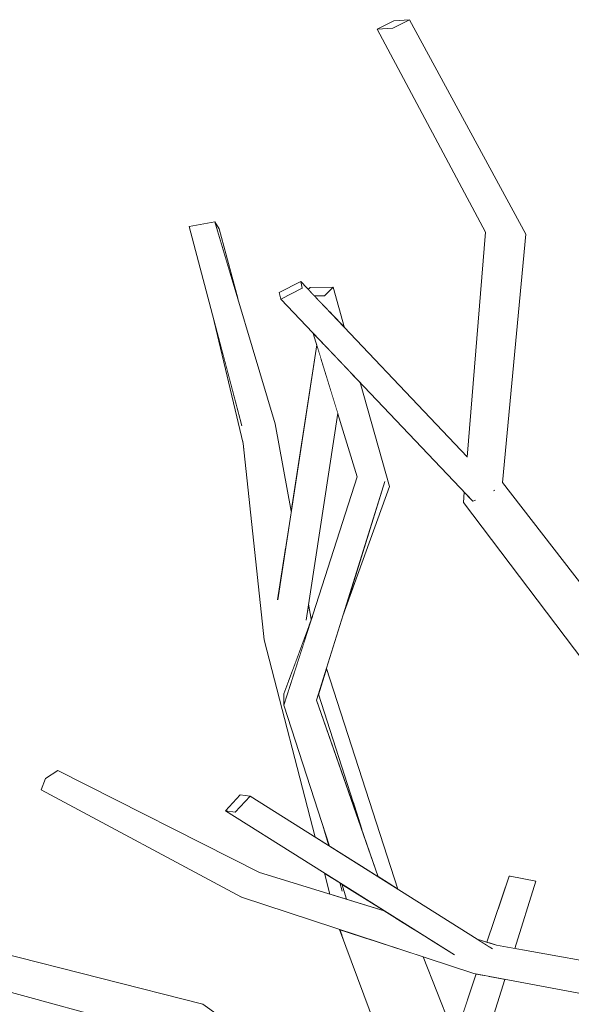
# Model space of a CAD drawing. Extents: x -289599 to -184549, y 66678 to 295474.
# Tile 378 of 656: x -262718 to -262635, y 72217 to 72365. Entities that reach past the tile are written whole.
import ezdxf

# ---------------------------------------------------------------- set-up
doc = ezdxf.new("R2010")
doc.units = 0
doc.header["$MEASUREMENT"] = 0
doc.linetypes.add('Wipeout_Contour', pattern=[1000, 0, -1000])
doc.layers.add('arch drzewa', color=8, linetype='Continuous')
doc.layers.add('arch drzewa_Nr_Pióra__4', color=8, linetype='Continuous', lineweight=9)

msp = doc.modelspace()

# ---------------------------------------------------------------- wipeouts: each hides what was drawn before it
at = {"color": 254, "linetype": 'Wipeout_Contour', "lineweight": 0, "ltscale": 959073.520992}
msp.add_wipeout([(-262688.55, 72334.74), (-262685.12, 72323.21), (-262687.93, 72333.68)], dxfattribs=at).dxf.layer = 'arch drzewa'
at = {"color": 254, "linetype": 'Wipeout_Contour', "lineweight": 0, "ltscale": 1278692.400306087}
msp.add_wipeout([(-262672, 72323.59), (-262671.13, 72321.01), (-262668.99, 72318.76), (-262670.73, 72324.9)], dxfattribs=at).dxf.layer = 'arch drzewa'
at = {"color": 254, "linetype": 'Wipeout_Contour', "lineweight": 0, "ltscale": 1278702.275622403}
msp.add_wipeout([(-262679.48, 72304.25), (-262684.47, 72303.94), (-262677.91, 72285.35), (-262677.03, 72291.07)], dxfattribs=at).dxf.layer = 'arch drzewa'
at = {"color": 254, "linetype": 'Wipeout_Contour', "lineweight": 0, "ltscale": 958977.67845}
msp.add_wipeout([(-262669.26, 72275.23), (-262662.22, 72294.76), (-262662.92, 72295.52)], dxfattribs=at).dxf.layer = 'arch drzewa'
at = {"color": 254, "linetype": 'Wipeout_Contour', "lineweight": 0, "ltscale": 1278494.437666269}
msp.add_wipeout([(-262645.18, 72295.36), (-262647.06, 72293.43), (-262616.62, 72257.69), (-262616.53, 72258.39)], dxfattribs=at).dxf.layer = 'arch drzewa'
at = {"color": 254, "linetype": 'Wipeout_Contour', "lineweight": 0, "ltscale": 1278660.099411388}
msp.add_wipeout([(-262674.44, 72277.03), (-262674.6, 72275.96), (-262674.09, 72274.52), (-262674.01, 72274.73)], dxfattribs=at).dxf.layer = 'arch drzewa'
at = {"color": 254, "linetype": 'Wipeout_Contour', "lineweight": 0, "ltscale": 958999.937613}
msp.add_wipeout([(-262679.83, 72273.14), (-262676.9, 72266.89), (-262674.37, 72273.75)], dxfattribs=at).dxf.layer = 'arch drzewa'
at = {"color": 254, "linetype": 'Wipeout_Contour', "lineweight": 0, "ltscale": 1278610.702481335}
msp.add_wipeout([(-262684.17, 72235.49), (-262660.97, 72229.42), (-262663.03, 72230.72), (-262681.82, 72236.48)], dxfattribs=at).dxf.layer = 'arch drzewa'
at = {"color": 254, "linetype": 'Wipeout_Contour', "lineweight": 0, "ltscale": 1598480.68272494}
msp.add_wipeout([(-262727.17, 72224.98), (-262729.49, 72224.92), (-262690.4, 72216.58), (-262725.53, 72225.52), (-262727.59, 72225.25)], dxfattribs=at).dxf.layer = 'arch drzewa'
at = {"color": 254, "linetype": 'Wipeout_Contour', "lineweight": 0, "ltscale": 1598078.771519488}
msp.add_wipeout([(-262648.87, 72224.92), (-262596.32, 72216.58), (-262646.07, 72225.52), (-262647.25, 72225.32), (-262646.71, 72224.98)], dxfattribs=at).dxf.layer = 'arch drzewa'

# ---------------------------------------------------------------- next in the draw order: wipeouts: each hides what was drawn before it
at = {"color": 254, "linetype": 'Wipeout_Contour', "lineweight": 0, "ltscale": 958939.68892}
msp.add_wipeout([(-262645.18, 72295.36), (-262641.62, 72332.9), (-262644.36, 72332.94)], dxfattribs=at).dxf.layer = 'arch drzewa'
at = {"color": 254, "linetype": 'Wipeout_Contour', "lineweight": 0, "ltscale": 959021.759992}
msp.add_wipeout([(-262671.13, 72321.01), (-262672, 72323.59), (-262671.19, 72321.07)], dxfattribs=at).dxf.layer = 'arch drzewa'
at = {"color": 254, "linetype": 'Wipeout_Contour', "lineweight": 0, "ltscale": 1278454.593339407}
msp.add_wipeout([(-262647.06, 72293.43), (-262614.69, 72252.22), (-262616.72, 72256.94), (-262616.62, 72257.69)], dxfattribs=at).dxf.layer = 'arch drzewa'
at = {"color": 254, "linetype": 'Wipeout_Contour', "lineweight": 0, "ltscale": 959000.919803}
msp.add_wipeout([(-262676.9, 72266.89), (-262679.83, 72273.14), (-262677.48, 72265.32)], dxfattribs=at).dxf.layer = 'arch drzewa'
at = {"color": 254, "linetype": 'Wipeout_Contour', "lineweight": 0, "ltscale": 959055.498539}
msp.add_wipeout([(-262681.82, 72236.48), (-262712.27, 72251.89), (-262714.11, 72250.7)], dxfattribs=at).dxf.layer = 'arch drzewa'
at = {"color": 254, "linetype": 'Wipeout_Contour', "lineweight": 0, "ltscale": 958943.012069}
msp.add_wipeout([(-262660.97, 72229.42), (-262684.17, 72235.49), (-262658.22, 72227.69)], dxfattribs=at).dxf.layer = 'arch drzewa'
at = {"color": 254, "linetype": 'Wipeout_Contour', "lineweight": 0, "ltscale": 959041.786731}
msp.add_wipeout([(-262729.73, 72224.97), (-262694.26, 72216.02), (-262690.4, 72216.58)], dxfattribs=at).dxf.layer = 'arch drzewa'
at = {"color": 254, "linetype": 'Wipeout_Contour', "lineweight": 0, "ltscale": 958779.877999}
msp.add_wipeout([(-262596.32, 72216.58), (-262649.2, 72224.97), (-262598.37, 72216.02)], dxfattribs=at).dxf.layer = 'arch drzewa'

# ---------------------------------------------------------------- next in the draw order: wipeouts: each hides what was drawn before it
at = {"color": 254, "linetype": 'Wipeout_Contour', "lineweight": 0, "ltscale": 1278700.326442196}
msp.add_wipeout([(-262673.55, 72323.56), (-262673.22, 72323.21), (-262671.19, 72321.07), (-262672, 72323.59)], dxfattribs=at).dxf.layer = 'arch drzewa'
at = {"color": 254, "linetype": 'Wipeout_Contour', "lineweight": 0, "ltscale": 2557073.105546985}
msp.add_wipeout([(-262649.79, 72292.71), (-262651.06, 72292.37), (-262614.85, 72251.81), (-262614.69, 72252.22), (-262647.06, 72293.43), (-262649.52, 72292.78), (-262649.43, 72292.64), (-262649.63, 72292.54)], dxfattribs=at).dxf.layer = 'arch drzewa'
at = {"color": 254, "linetype": 'Wipeout_Contour', "lineweight": 0, "ltscale": 1598337.700173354}
msp.add_wipeout([(-262679.83, 72273.14), (-262681.12, 72271.62), (-262678.16, 72262.94), (-262678.15, 72263.49), (-262677.48, 72265.32)], dxfattribs=at).dxf.layer = 'arch drzewa'
at = {"color": 254, "linetype": 'Wipeout_Contour', "lineweight": 0, "ltscale": 1278601.774397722}
msp.add_wipeout([(-262684.53, 72232.76), (-262656.45, 72226.57), (-262658.22, 72227.69), (-262684.17, 72235.49)], dxfattribs=at).dxf.layer = 'arch drzewa'
at = {"color": 254, "linetype": 'Wipeout_Contour', "lineweight": 0, "ltscale": 1598489.443279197}
msp.add_wipeout([(-262729.67, 72222.66), (-262729.64, 72221.23), (-262694.26, 72216.02), (-262729.53, 72224.92), (-262729.11, 72222.33)], dxfattribs=at).dxf.layer = 'arch drzewa'
at = {"color": 254, "linetype": 'Wipeout_Contour', "lineweight": 0, "ltscale": 1598085.16661714}
msp.add_wipeout([(-262649.49, 72221.23), (-262598.37, 72216.02), (-262648.91, 72224.92), (-262648.59, 72222.33), (-262649.38, 72222.68)], dxfattribs=at).dxf.layer = 'arch drzewa'

# ---------------------------------------------------------------- next in the draw order: wipeouts: each hides what was drawn before it
at = {"color": 254, "linetype": 'Wipeout_Contour', "lineweight": 0, "ltscale": 958935.319581}
msp.add_wipeout([(-262644.36, 72332.94), (-262647.06, 72293.43), (-262645.18, 72295.36)], dxfattribs=at).dxf.layer = 'arch drzewa'
at = {"color": 254, "linetype": 'Wipeout_Contour', "lineweight": 0, "ltscale": 1598379.087354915}
msp.add_wipeout([(-262674.46, 72324.52), (-262673.55, 72323.56), (-262672, 72323.59), (-262670.73, 72324.9), (-262674.16, 72324.84)], dxfattribs=at).dxf.layer = 'arch drzewa'
at = {"color": 254, "linetype": 'Wipeout_Contour', "lineweight": 0, "ltscale": 2877022.567334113}
msp.add_wipeout([(-262677.91, 72285.35), (-262684.47, 72303.94), (-262679.83, 72273.14), (-262674.37, 72273.75), (-262674.09, 72274.52), (-262674.6, 72275.96), (-262674.79, 72274.72), (-262678.7, 72274.27), (-262679.07, 72277.78)], dxfattribs=at).dxf.layer = 'arch drzewa'
at = {"color": 254, "linetype": 'Wipeout_Contour', "lineweight": 0, "ltscale": 959024.825482}
msp.add_wipeout([(-262714.11, 72250.7), (-262684.17, 72235.49), (-262681.82, 72236.48)], dxfattribs=at).dxf.layer = 'arch drzewa'
at = {"color": 254, "linetype": 'Wipeout_Contour', "lineweight": 0, "ltscale": 958881.047493}
msp.add_wipeout([(-262649, 72226.42), (-262648.65, 72226.2), (-262646.07, 72225.52)], dxfattribs=at).dxf.layer = 'arch drzewa'
at = {"color": 254, "linetype": 'Wipeout_Contour', "lineweight": 0, "ltscale": 959046.162293}
msp.add_wipeout([(-262729.64, 72221.23), (-262696.98, 72212.28), (-262694.26, 72216.02)], dxfattribs=at).dxf.layer = 'arch drzewa'
at = {"color": 254, "linetype": 'Wipeout_Contour', "lineweight": 0, "ltscale": 958783.59534}
msp.add_wipeout([(-262598.37, 72216.02), (-262649.49, 72221.23), (-262601.87, 72212.28)], dxfattribs=at).dxf.layer = 'arch drzewa'

# ---------------------------------------------------------------- next in the draw order: linework, layer by layer
at = {"layer": 'arch drzewa_Nr_Pióra__4', "linetype": 'Continuous'}
for p, q in [((-262690.4, 72216.58), (-262725.53, 72225.52)), ((-262696.98, 72212.28), (-262729.64, 72221.23))]:
    msp.add_line(p, q, dxfattribs=at)

# ---------------------------------------------------------------- next in the draw order: wipeouts: each hides what was drawn before it
at = {"color": 254, "linetype": 'Wipeout_Contour', "lineweight": 0, "ltscale": 958946.978305}
msp.add_wipeout([(-262647.06, 72293.43), (-262644.36, 72332.94), (-262647.72, 72333.19)], dxfattribs=at).dxf.layer = 'arch drzewa'
at = {"color": 254, "linetype": 'Wipeout_Contour', "lineweight": 0, "ltscale": 1278675.77562474}
msp.add_wipeout([(-262678.7, 72274.27), (-262674.79, 72274.72), (-262670.02, 72305.83), (-262672.57, 72314.18)], dxfattribs=at).dxf.layer = 'arch drzewa'
at = {"color": 254, "linetype": 'Wipeout_Contour', "lineweight": 0, "ltscale": 959032.507326}
msp.add_wipeout([(-262679.83, 72273.14), (-262684.47, 72303.94), (-262684.3, 72301.27)], dxfattribs=at).dxf.layer = 'arch drzewa'
at = {"color": 254, "linetype": 'Wipeout_Contour', "lineweight": 0, "ltscale": 959059.206913}
msp.add_wipeout([(-262684.17, 72235.49), (-262714.11, 72250.7), (-262714.79, 72248.99)], dxfattribs=at).dxf.layer = 'arch drzewa'
at = {"color": 254, "linetype": 'Wipeout_Contour', "lineweight": 0, "ltscale": 958879.353683}
msp.add_wipeout([(-262646.07, 72225.52), (-262648.65, 72226.2), (-262647.25, 72225.32)], dxfattribs=at).dxf.layer = 'arch drzewa'

# ---------------------------------------------------------------- next in the draw order: linework, layer by layer
at = {"layer": 'arch drzewa_Nr_Pióra__4', "linetype": 'Continuous'}
msp.add_line((-262712.27, 72251.89), (-262714.11, 72250.7), dxfattribs=at)

# ---------------------------------------------------------------- next in the draw order: wipeouts: each hides what was drawn before it
at = {"color": 254, "linetype": 'Wipeout_Contour', "lineweight": 0, "ltscale": 959067.909701}
msp.add_wipeout([(-262679.48, 72304.25), (-262688.55, 72334.74), (-262692.44, 72334.03)], dxfattribs=at).dxf.layer = 'arch drzewa'
at = {"color": 254, "linetype": 'Wipeout_Contour', "lineweight": 0, "ltscale": 1598187.052801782}
msp.add_wipeout([(-262656.45, 72226.57), (-262684.53, 72232.76), (-262649.49, 72221.23), (-262649.38, 72222.68), (-262652.55, 72224.11)], dxfattribs=at).dxf.layer = 'arch drzewa'

# ---------------------------------------------------------------- next in the draw order: wipeouts: each hides what was drawn before it
at = {"color": 254, "linetype": 'Wipeout_Contour', "lineweight": 0, "ltscale": 959056.332663}
msp.add_wipeout([(-262692.44, 72334.03), (-262684.47, 72303.94), (-262679.48, 72304.25)], dxfattribs=at).dxf.layer = 'arch drzewa'
at = {"color": 254, "linetype": 'Wipeout_Contour', "lineweight": 0, "ltscale": 959026.843336}
msp.add_wipeout([(-262714.79, 72248.99), (-262684.53, 72232.76), (-262684.17, 72235.49)], dxfattribs=at).dxf.layer = 'arch drzewa'
at = {"color": 254, "linetype": 'Wipeout_Contour', "lineweight": 0, "ltscale": 958872.474716}
msp.add_wipeout([(-262647.34, 72220.82), (-262653.55, 72192.45), (-262644.8, 72220.35)], dxfattribs=at).dxf.layer = 'arch drzewa'

# ---------------------------------------------------------------- next in the draw order: linework, layer by layer
at = {"layer": 'arch drzewa_Nr_Pióra__4', "linetype": 'Continuous'}
for p, q in [((-262688.55, 72334.74), (-262692.44, 72334.03)), ((-262687.93, 72333.68), (-262688.55, 72334.74)), ((-262685.12, 72323.21), (-262687.93, 72333.68)), ((-262714.11, 72250.7), (-262714.79, 72248.99))]:
    msp.add_line(p, q, dxfattribs=at)

# ---------------------------------------------------------------- next in the draw order: wipeouts: each hides what was drawn before it
at = {"color": 254, "linetype": 'Wipeout_Contour', "lineweight": 0, "ltscale": 1278719.788193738}
msp.add_wipeout([(-262675.39, 72324.72), (-262675.61, 72325.73), (-262678.85, 72324.09), (-262678.63, 72323.08)], dxfattribs=at).dxf.layer = 'arch drzewa'
at = {"color": 254, "linetype": 'Wipeout_Contour', "lineweight": 0, "ltscale": 1278686.206658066}
msp.add_wipeout([(-262679.07, 72277.78), (-262678.7, 72274.27), (-262672.57, 72314.18), (-262673.18, 72316.17)], dxfattribs=at).dxf.layer = 'arch drzewa'
at = {"color": 254, "linetype": 'Wipeout_Contour', "lineweight": 0, "ltscale": 1278673.427881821}
msp.add_wipeout([(-262685.52, 72245.62), (-262683.26, 72248.03), (-262684.72, 72248.22), (-262686.97, 72245.82)], dxfattribs=at).dxf.layer = 'arch drzewa'
at = {"color": 254, "linetype": 'Wipeout_Contour', "lineweight": 0, "ltscale": 1278505.058057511}
msp.add_wipeout([(-262658.28, 72191.56), (-262653.55, 72192.45), (-262647.34, 72220.82), (-262648.79, 72221.1)], dxfattribs=at).dxf.layer = 'arch drzewa'

# ---------------------------------------------------------------- next in the draw order: wipeouts: each hides what was drawn before it
at = {"color": 254, "linetype": 'Wipeout_Contour', "lineweight": 0, "ltscale": 1598224.278307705}
msp.add_wipeout([(-262686.97, 72245.82), (-262652.55, 72224.11), (-262649.38, 72222.68), (-262648.59, 72222.33), (-262685.52, 72245.62)], dxfattribs=at).dxf.layer = 'arch drzewa'
at = {"color": 254, "linetype": 'Wipeout_Contour', "lineweight": 0, "ltscale": 958882.719993}
msp.add_wipeout([(-262658.28, 72191.56), (-262648.79, 72221.1), (-262648.88, 72221.11)], dxfattribs=at).dxf.layer = 'arch drzewa'

# ---------------------------------------------------------------- next in the draw order: wipeouts: each hides what was drawn before it
at = {"color": 254, "linetype": 'Wipeout_Contour', "lineweight": 0, "ltscale": 2237472.477125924}
msp.add_wipeout([(-262685.52, 72245.62), (-262648.59, 72222.33), (-262648.91, 72224.92), (-262649.2, 72224.97), (-262648.87, 72224.92), (-262646.71, 72224.98), (-262683.26, 72248.03)], dxfattribs=at).dxf.layer = 'arch drzewa'
at = {"color": 254, "linetype": 'Wipeout_Contour', "lineweight": 0, "ltscale": 1278511.893834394}
msp.add_wipeout([(-262659.29, 72190.84), (-262658.28, 72191.56), (-262648.88, 72221.11), (-262649.12, 72221.16)], dxfattribs=at).dxf.layer = 'arch drzewa'

# ---------------------------------------------------------------- next in the draw order: linework, layer by layer
at = {"layer": 'arch drzewa_Nr_Pióra__4', "linetype": 'Continuous'}
for p, q in [((-262684.53, 72232.76), (-262714.79, 72248.99)), ((-262686.97, 72245.82), (-262684.72, 72248.22)), ((-262683.26, 72248.03), (-262685.52, 72245.62)), ((-262684.72, 72248.22), (-262683.26, 72248.03)), ((-262685.52, 72245.62), (-262686.97, 72245.82)), ((-262601.87, 72212.28), (-262649.49, 72221.23))]:
    msp.add_line(p, q, dxfattribs=at)

# ---------------------------------------------------------------- next in the draw order: wipeouts: each hides what was drawn before it
at = {"color": 254, "linetype": 'Wipeout_Contour', "lineweight": 0, "ltscale": 1598052.332007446}
msp.add_wipeout([(-262614.85, 72251.81), (-262651.06, 72292.37), (-262615.86, 72245.81), (-262615.73, 72245.85), (-262615.72, 72246.83)], dxfattribs=at).dxf.layer = 'arch drzewa'
at = {"color": 254, "linetype": 'Wipeout_Contour', "lineweight": 0, "ltscale": 1598257.295400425}
msp.add_wipeout([(-262672.95, 72263.41), (-262667.97, 72247.88), (-262661.65, 72234.4), (-262660.94, 72233.95), (-262671.74, 72267.31)], dxfattribs=at).dxf.layer = 'arch drzewa'
at = {"color": 254, "linetype": 'Wipeout_Contour', "lineweight": 0, "ltscale": 1598120.052862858}
msp.add_wipeout([(-262644.02, 72235.93), (-262646.29, 72225.59), (-262646.07, 72225.52), (-262643.32, 72225.03), (-262640.14, 72235.18)], dxfattribs=at).dxf.layer = 'arch drzewa'
at = {"color": 254, "linetype": 'Wipeout_Contour', "lineweight": 0, "ltscale": 1278536.410496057}
msp.add_wipeout([(-262665.48, 72226.49), (-262655.07, 72203.41), (-262652.33, 72211.59), (-262657.15, 72223.75)], dxfattribs=at).dxf.layer = 'arch drzewa'

# ---------------------------------------------------------------- next in the draw order: linework, layer by layer
at = {"layer": 'arch drzewa_Nr_Pióra__4', "linetype": 'Continuous'}
for p, q in [((-262616.53, 72258.39), (-262645.18, 72295.36)), ((-262653.55, 72192.45), (-262644.8, 72220.35))]:
    msp.add_line(p, q, dxfattribs=at)

# ---------------------------------------------------------------- next in the draw order: wipeouts: each hides what was drawn before it
at = {"color": 254, "linetype": 'Wipeout_Contour', "lineweight": 0, "ltscale": 958938.80649}
msp.add_wipeout([(-262650.93, 72293.92), (-262651.06, 72292.37), (-262649.79, 72292.71)], dxfattribs=at).dxf.layer = 'arch drzewa'
at = {"color": 254, "linetype": 'Wipeout_Contour', "lineweight": 0, "ltscale": 1917966.088861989}
msp.add_wipeout([(-262681.12, 72271.62), (-262673.42, 72241.82), (-262671.38, 72240.53), (-262672.28, 72243.59), (-262678.17, 72261.77), (-262678.16, 72262.94)], dxfattribs=at).dxf.layer = 'arch drzewa'
at = {"color": 254, "linetype": 'Wipeout_Contour', "lineweight": 0, "ltscale": 1278588.638002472}
msp.add_wipeout([(-262667.97, 72247.88), (-262666.41, 72243.02), (-262663.9, 72235.81), (-262661.65, 72234.4)], dxfattribs=at).dxf.layer = 'arch drzewa'
at = {"color": 254, "linetype": 'Wipeout_Contour', "lineweight": 0, "ltscale": 1598254.15892123}
msp.add_wipeout([(-262672.02, 72236.39), (-262671.2, 72233.23), (-262668.91, 72232.52), (-262669.4, 72233.81), (-262669.73, 72234.95)], dxfattribs=at).dxf.layer = 'arch drzewa'
at = {"color": 254, "linetype": 'Wipeout_Contour', "lineweight": 0, "ltscale": 958877.386815}
msp.add_wipeout([(-262647.25, 72225.88), (-262646.29, 72225.59), (-262644.02, 72235.93)], dxfattribs=at).dxf.layer = 'arch drzewa'
at = {"color": 254, "linetype": 'Wipeout_Contour', "lineweight": 0, "ltscale": 1278545.604040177}
msp.add_wipeout([(-262665.63, 72226.54), (-262655.79, 72201.26), (-262655.07, 72203.41), (-262665.48, 72226.49)], dxfattribs=at).dxf.layer = 'arch drzewa'

# ---------------------------------------------------------------- next in the draw order: linework, layer by layer
at = {"layer": 'arch drzewa_Nr_Pióra__4', "linetype": 'Continuous'}
msp.add_line((-262681.82, 72236.48), (-262712.27, 72251.89), dxfattribs=at)

# ---------------------------------------------------------------- next in the draw order: wipeouts: each hides what was drawn before it
at = {"color": 254, "linetype": 'Wipeout_Contour', "lineweight": 0, "ltscale": 1598234.372932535}
msp.add_wipeout([(-262650.5, 72299.23), (-262647.73, 72295.6), (-262649.52, 72292.78), (-262647.06, 72293.43), (-262647.72, 72333.19)], dxfattribs=at).dxf.layer = 'arch drzewa'
at = {"color": 254, "linetype": 'Wipeout_Contour', "lineweight": 0, "ltscale": 959021.633396}
msp.add_wipeout([(-262684.3, 72301.27), (-262681.12, 72271.62), (-262679.83, 72273.14)], dxfattribs=at).dxf.layer = 'arch drzewa'
at = {"color": 254, "linetype": 'Wipeout_Contour', "lineweight": 0, "ltscale": 958970.374418}
msp.add_wipeout([(-262672.95, 72263.41), (-262673.23, 72262.52), (-262666.41, 72243.02)], dxfattribs=at).dxf.layer = 'arch drzewa'
at = {"color": 254, "linetype": 'Wipeout_Contour', "lineweight": 0, "ltscale": 1278504.753961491}
msp.add_wipeout([(-262644.17, 72235.91), (-262647.35, 72225.92), (-262647.25, 72225.88), (-262644.02, 72235.93)], dxfattribs=at).dxf.layer = 'arch drzewa'
at = {"color": 254, "linetype": 'Wipeout_Contour', "lineweight": 0, "ltscale": 958941.494779}
msp.add_wipeout([(-262669.42, 72234.75), (-262668.68, 72232.45), (-262663.03, 72230.72)], dxfattribs=at).dxf.layer = 'arch drzewa'
at = {"color": 254, "linetype": 'Wipeout_Contour', "lineweight": 0, "ltscale": 1278550.739321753}
msp.add_wipeout([(-262669.71, 72227.88), (-262657.07, 72197.46), (-262655.79, 72201.26), (-262665.63, 72226.54)], dxfattribs=at).dxf.layer = 'arch drzewa'

# ---------------------------------------------------------------- next in the draw order: linework, layer by layer
at = {"layer": 'arch drzewa_Nr_Pióra__4', "linetype": 'Continuous'}
for p, q in [((-262646.39, 72294.18), (-262646.52, 72294.12)), ((-262646.41, 72294.25), (-262646.39, 72294.18)), ((-262643.32, 72225.03), (-262640.14, 72235.18))]:
    msp.add_line(p, q, dxfattribs=at)

# ---------------------------------------------------------------- next in the draw order: wipeouts: each hides what was drawn before it
at = {"color": 254, "linetype": 'Wipeout_Contour', "lineweight": 0, "ltscale": 958995.18149}
msp.add_wipeout([(-262659.19, 72365.28), (-262661.73, 72364.01), (-262641.62, 72332.9)], dxfattribs=at).dxf.layer = 'arch drzewa'
at = {"color": 254, "linetype": 'Wipeout_Contour', "lineweight": 0, "ltscale": 959053.89422}
msp.add_wipeout([(-262688.92, 72320.74), (-262684.3, 72301.27), (-262684.47, 72303.94)], dxfattribs=at).dxf.layer = 'arch drzewa'
at = {"color": 254, "linetype": 'Wipeout_Contour', "lineweight": 0, "ltscale": 1278618.109023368}
msp.add_wipeout([(-262673.23, 72262.52), (-262678.17, 72261.77), (-262665.44, 72236.79), (-262663.9, 72235.81)], dxfattribs=at).dxf.layer = 'arch drzewa'
at = {"color": 254, "linetype": 'Wipeout_Contour', "lineweight": 0, "ltscale": 958878.653446}
msp.add_wipeout([(-262644.17, 72235.91), (-262647.51, 72225.96), (-262647.35, 72225.92)], dxfattribs=at).dxf.layer = 'arch drzewa'
at = {"color": 254, "linetype": 'Wipeout_Contour', "lineweight": 0, "ltscale": 1917898.073145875}
msp.add_wipeout([(-262669.42, 72234.75), (-262669.73, 72234.95), (-262669.4, 72233.81), (-262668.91, 72232.52), (-262668.68, 72232.45), (-262669.23, 72234.16)], dxfattribs=at).dxf.layer = 'arch drzewa'
at = {"color": 254, "linetype": 'Wipeout_Contour', "lineweight": 0, "ltscale": 1278555.243050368}
msp.add_wipeout([(-262669.74, 72227.89), (-262657.72, 72195.52), (-262657.07, 72197.46), (-262669.71, 72227.88)], dxfattribs=at).dxf.layer = 'arch drzewa'

# ---------------------------------------------------------------- next in the draw order: linework, layer by layer
at = {"layer": 'arch drzewa_Nr_Pióra__4', "linetype": 'Continuous'}
for p, q in [((-262684.47, 72303.94), (-262692.44, 72334.03)), ((-262679.48, 72304.25), (-262688.55, 72334.74)), ((-262684.3, 72301.27), (-262688.92, 72320.74)), ((-262681.12, 72271.62), (-262684.3, 72301.27)), ((-262647.51, 72225.96), (-262644.17, 72235.91)), ((-262644.02, 72235.93), (-262644.17, 72235.91)), ((-262640.14, 72235.18), (-262644.02, 72235.93)), ((-262669.36, 72233.68), (-262669.73, 72234.95)), ((-262668.68, 72232.45), (-262669.42, 72234.75)), ((-262649.49, 72221.23), (-262684.53, 72232.76)), ((-262657.72, 72195.52), (-262669.74, 72227.89)), ((-262646.07, 72225.52), (-262649, 72226.42)), ((-262596.32, 72216.58), (-262646.07, 72225.52)), ((-262652.33, 72211.59), (-262657.15, 72223.75)), ((-262659.29, 72190.84), (-262649.12, 72221.16)), ((-262658.28, 72193.85), (-262690.4, 72216.58))]:
    msp.add_line(p, q, dxfattribs=at)

# ---------------------------------------------------------------- next in the draw order: wipeouts: each hides what was drawn before it
at = {"color": 254, "linetype": 'Wipeout_Contour', "lineweight": 0, "ltscale": 958973.224706}
msp.add_wipeout([(-262641.62, 72332.9), (-262661.73, 72364.01), (-262644.36, 72332.94)], dxfattribs=at).dxf.layer = 'arch drzewa'
at = {"color": 254, "linetype": 'Wipeout_Contour', "lineweight": 0, "ltscale": 958983.119982}
msp.add_wipeout([(-262673.23, 72262.52), (-262662.92, 72295.52), (-262667.07, 72296.22)], dxfattribs=at).dxf.layer = 'arch drzewa'
at = {"color": 254, "linetype": 'Wipeout_Contour', "lineweight": 0, "ltscale": 958965.391256}
msp.add_wipeout([(-262665.44, 72236.79), (-262678.17, 72261.77), (-262671.27, 72240.46)], dxfattribs=at).dxf.layer = 'arch drzewa'

# ---------------------------------------------------------------- next in the draw order: linework, layer by layer
at = {"layer": 'arch drzewa_Nr_Pióra__4', "linetype": 'Continuous'}
for p, q in [((-262663.03, 72230.72), (-262681.82, 72236.48)), ((-262671.2, 72233.23), (-262672.02, 72236.39))]:
    msp.add_line(p, q, dxfattribs=at)

# ---------------------------------------------------------------- next in the draw order: wipeouts: each hides what was drawn before it
at = {"color": 254, "linetype": 'Wipeout_Contour', "lineweight": 0, "ltscale": 959002.242975}
msp.add_wipeout([(-262664.09, 72363.86), (-262644.36, 72332.94), (-262661.73, 72364.01)], dxfattribs=at).dxf.layer = 'arch drzewa'
at = {"color": 254, "linetype": 'Wipeout_Contour', "lineweight": 0, "ltscale": 958989.075423}
msp.add_wipeout([(-262667.07, 72296.22), (-262678.17, 72261.77), (-262673.23, 72262.52)], dxfattribs=at).dxf.layer = 'arch drzewa'
at = {"color": 254, "linetype": 'Wipeout_Contour', "lineweight": 0, "ltscale": 958962.160632}
msp.add_wipeout([(-262671.27, 72240.46), (-262672.28, 72243.59), (-262671.38, 72240.53)], dxfattribs=at).dxf.layer = 'arch drzewa'

# ---------------------------------------------------------------- next in the draw order: linework, layer by layer
at = {"layer": 'arch drzewa_Nr_Pióra__4', "linetype": 'Continuous'}
for p, q in [((-262660.94, 72233.95), (-262671.74, 72267.31)), ((-262666.41, 72243.02), (-262672.95, 72263.41)), ((-262646.67, 72224.95), (-262683.26, 72248.03)), ((-262652.42, 72224.03), (-262686.97, 72245.82)), ((-262671.38, 72240.53), (-262672.28, 72243.59))]:
    msp.add_line(p, q, dxfattribs=at)

# ---------------------------------------------------------------- next in the draw order: wipeouts: each hides what was drawn before it
at = {"color": 254, "linetype": 'Wipeout_Contour', "lineweight": 0, "ltscale": 958981.422177}
msp.add_wipeout([(-262664.09, 72363.86), (-262647.72, 72333.19), (-262644.36, 72332.94)], dxfattribs=at).dxf.layer = 'arch drzewa'
at = {"color": 254, "linetype": 'Wipeout_Contour', "lineweight": 0, "ltscale": 958992.371502}
msp.add_wipeout([(-262668.05, 72311.95), (-262662.22, 72294.76), (-262666.66, 72310.47)], dxfattribs=at).dxf.layer = 'arch drzewa'
at = {"color": 254, "linetype": 'Wipeout_Contour', "lineweight": 0, "ltscale": 958994.990477}
msp.add_wipeout([(-262678.17, 72261.77), (-262673.85, 72275.17), (-262678.15, 72263.49)], dxfattribs=at).dxf.layer = 'arch drzewa'

# ---------------------------------------------------------------- next in the draw order: linework, layer by layer
at = {"layer": 'arch drzewa_Nr_Pióra__4', "linetype": 'Continuous'}
for p, q in [((-262645.18, 72295.36), (-262641.62, 72332.9)), ((-262674.01, 72274.73), (-262674.44, 72277.03)), ((-262678.15, 72263.49), (-262673.85, 72275.17)), ((-262673.42, 72241.82), (-262681.12, 72271.62)), ((-262678.17, 72261.77), (-262678.15, 72263.49)), ((-262663.9, 72235.81), (-262673.23, 72262.52)), ((-262671.27, 72240.46), (-262678.17, 72261.77))]:
    msp.add_line(p, q, dxfattribs=at)

# ---------------------------------------------------------------- next in the draw order: wipeouts: each hides what was drawn before it
at = {"color": 254, "linetype": 'Wipeout_Contour', "lineweight": 0, "ltscale": 1278699.959143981}
msp.add_wipeout([(-262661.55, 72365.13), (-262664.09, 72363.86), (-262661.73, 72364.01), (-262659.19, 72365.28)], dxfattribs=at).dxf.layer = 'arch drzewa'
at = {"color": 254, "linetype": 'Wipeout_Contour', "lineweight": 0, "ltscale": 1278653.508514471}
msp.add_wipeout([(-262668.33, 72312.24), (-262662.92, 72295.52), (-262662.22, 72294.76), (-262668.05, 72311.95)], dxfattribs=at).dxf.layer = 'arch drzewa'

# ---------------------------------------------------------------- next in the draw order: linework, layer by layer
at = {"layer": 'arch drzewa_Nr_Pióra__4', "linetype": 'Continuous'}
for p, q in [((-262664.09, 72363.86), (-262661.55, 72365.13)), ((-262659.19, 72365.28), (-262661.73, 72364.01)), ((-262661.55, 72365.13), (-262659.19, 72365.28)), ((-262641.62, 72332.9), (-262659.19, 72365.28)), ((-262661.73, 72364.01), (-262664.09, 72363.86)), ((-262647.72, 72333.19), (-262664.09, 72363.86))]:
    msp.add_line(p, q, dxfattribs=at)

# ---------------------------------------------------------------- next in the draw order: wipeouts: each hides what was drawn before it
at = {"color": 254, "linetype": 'Wipeout_Contour', "lineweight": 0, "ltscale": 1278671.508916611}
msp.add_wipeout([(-262670.56, 72314.58), (-262672.22, 72316.34), (-262662.92, 72295.52), (-262668.33, 72312.24)], dxfattribs=at).dxf.layer = 'arch drzewa'

# ---------------------------------------------------------------- next in the draw order: wipeouts: each hides what was drawn before it
at = {"color": 254, "linetype": 'Wipeout_Contour', "lineweight": 0, "ltscale": 1278670.136807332}
msp.add_wipeout([(-262673.71, 72317.91), (-262667.07, 72296.22), (-262662.92, 72295.52), (-262672.22, 72316.34)], dxfattribs=at).dxf.layer = 'arch drzewa'

# ---------------------------------------------------------------- next in the draw order: wipeouts: each hides what was drawn before it
at = {"color": 254, "linetype": 'Wipeout_Contour', "lineweight": 0, "ltscale": 1917940.292822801}
msp.add_wipeout([(-262678.63, 72323.08), (-262649.63, 72292.54), (-262649.43, 72292.64), (-262649.52, 72292.78), (-262647.73, 72295.6), (-262675.39, 72324.72)], dxfattribs=at).dxf.layer = 'arch drzewa'

# ---------------------------------------------------------------- next in the draw order: linework, layer by layer
at = {"layer": 'arch drzewa_Nr_Pióra__4', "linetype": 'Continuous'}
for p, q in [((-262678.63, 72323.08), (-262678.85, 72324.09)), ((-262677.03, 72291.07), (-262679.48, 72304.25)), ((-262669.26, 72275.23), (-262662.22, 72294.76)), ((-262651.06, 72292.37), (-262650.93, 72293.92)), ((-262615.86, 72245.81), (-262651.06, 72292.37)), ((-262649.23, 72292.74), (-262649.63, 72292.54))]:
    msp.add_line(p, q, dxfattribs=at)

# ---------------------------------------------------------------- next in the draw order: wipeouts: each hides what was drawn before it
at = {"color": 254, "linetype": 'Wipeout_Contour', "lineweight": 0, "ltscale": 1598297.479692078}
msp.add_wipeout([(-262675.61, 72325.73), (-262675.39, 72324.72), (-262647.73, 72295.6), (-262650.5, 72299.23), (-262650.49, 72299.28)], dxfattribs=at).dxf.layer = 'arch drzewa'

# ---------------------------------------------------------------- next in the draw order: linework, layer by layer
at = {"layer": 'arch drzewa_Nr_Pióra__4', "linetype": 'Continuous'}
for p, q in [((-262650.5, 72299.19), (-262647.72, 72333.19)), ((-262678.85, 72324.09), (-262675.61, 72325.73)), ((-262675.39, 72324.72), (-262678.63, 72323.08)), ((-262675.61, 72325.73), (-262675.39, 72324.72)), ((-262650.49, 72299.28), (-262675.61, 72325.73)), ((-262674.46, 72324.52), (-262674.16, 72324.84)), ((-262674.16, 72324.84), (-262670.73, 72324.9)), ((-262670.73, 72324.9), (-262672, 72323.59)), ((-262668.99, 72318.76), (-262670.73, 72324.9)), ((-262649.63, 72292.54), (-262678.63, 72323.08)), ((-262672, 72323.59), (-262673.55, 72323.56)), ((-262667.07, 72296.22), (-262673.71, 72317.91)), ((-262679.09, 72277.65), (-262673.18, 72316.17)), ((-262662.22, 72294.76), (-262666.66, 72310.47)), ((-262674.81, 72274.59), (-262670.02, 72305.83)), ((-262678.17, 72261.77), (-262667.07, 72296.22)), ((-262673.23, 72262.52), (-262662.92, 72295.52))]:
    msp.add_line(p, q, dxfattribs=at)

doc.saveas('drawing.dxf')
